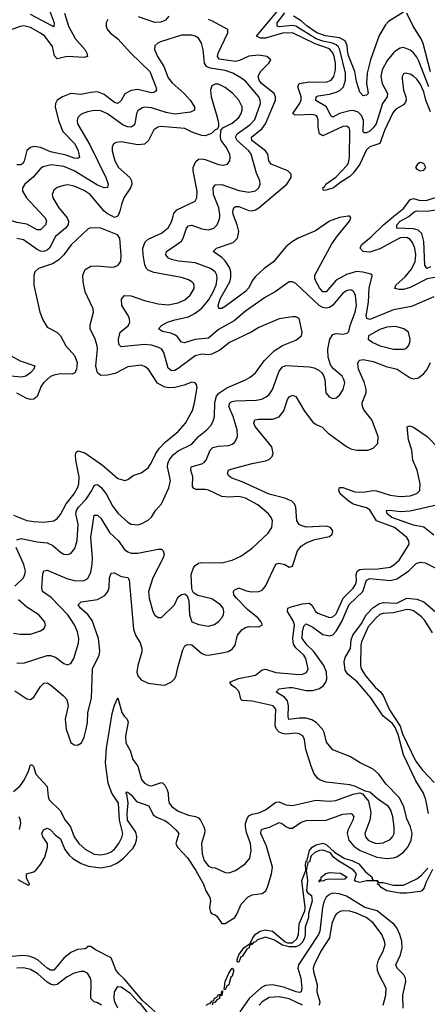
# Model space of a CAD drawing. Header units: inches. Extents: x 1843162 to 1959474, y 907081 to 1016326.
# Tile 401 of 656: x 1913467 to 1915892, y 945315 to 951169. Entities that reach past the tile are written whole.
import ezdxf

# ---------------------------------------------------------------- set-up
doc = ezdxf.new("R2010")
doc.units = ezdxf.units.IN
doc.header["$MEASUREMENT"] = 0
doc.layers.add('B9914', color=7, linetype='Continuous')
doc.layers.add('B9915', color=7, linetype='Continuous')

msp = doc.modelspace()

# ---------------------------------------------------------------- linework, layer by layer
at = {"layer": 'B9914', "color": 5}
for points, elevation in [([(1913608.7, 950000), (1913618, 949990), (1913625.7, 949970), (1913620.5, 949950), (1913590, 949918.4), (1913570, 949918.7), (1913510, 949952.8), (1913450, 949962.6), (1913370, 949988.1), (1913307.8, 950000)], 540), ([(1913450, 947344.1), (1913490, 947343.8), (1913630, 947389), (1913650, 947388.4), (1913679.1, 947379.1), (1913730, 947341.5), (1913750, 947333.1), (1913770, 947340.3), (1913788.3, 947371.7), (1913817.3, 947462.7), (1913818.3, 947490), (1913809.9, 947530), (1913793.2, 947570), (1913752.8, 947630), (1913653.3, 947733.3), (1913602.7, 947770), (1913599, 947790), (1913604.9, 947875.1), (1913610, 947892.7), (1913630, 947896.9), (1913746.4, 947846.4), (1913790, 947835.1), (1913846.6, 947833.4), (1913872.9, 947847.1), (1913890, 947883.1), (1913898.5, 947930), (1913900.8, 947970), (1913889.9, 948090), (1913910, 948223.8), (1913930, 948222.7), (1913950, 948205.6), (1914000.7, 948120.7), (1914052.4, 948072.4), (1914090, 948019.3), (1914110, 948004.4), (1914130, 947997.5), (1914170, 947997.2), (1914290, 948020.7), (1914310, 948020.3), (1914320.3, 948010), (1914326.9, 947990), (1914320.2, 947970), (1914259.4, 947850), (1914232, 947770), (1914236.8, 947730), (1914259.6, 947650), (1914270, 947628.5), (1914290, 947614), (1914310, 947614), (1914387.8, 947690), (1914410, 947738), (1914430, 947752.2), (1914450, 947755.2), (1914462.5, 947742.5), (1914473.7, 947713.7), (1914475.9, 947630), (1914490, 947589.2), (1914533, 947573), (1914590, 947563.8), (1914626.4, 947573.6), (1914650, 947590.2), (1914670, 947612), (1914679.4, 947630), (1914682, 947650), (1914676.8, 947670), (1914660.7, 947690), (1914610, 947724.7), (1914526.1, 947746.1), (1914501.6, 947761.6), (1914494, 947774), (1914489.8, 947789.8), (1914487.2, 947870), (1914499.8, 947910), (1914510, 947924.2), (1914530, 947937.7), (1914550, 947941.8), (1914670, 947940.2), (1914730, 947955.6), (1914781.5, 947978.5), (1914850, 948027), (1914944.4, 948115.6), (1914967.3, 948150), (1914970.8, 948190), (1914963.1, 948210), (1914946.4, 948230), (1914884.3, 948284.3), (1914810, 948323.6), (1914770, 948333.5), (1914710, 948329.9), (1914670, 948333.3), (1914590, 948371.2), (1914570, 948375.7), (1914515.7, 948375.7), (1914502, 948382), (1914494.2, 948394.2), (1914497.2, 948450), (1914484.8, 948490), (1914487.6, 948510), (1914550, 948527.3), (1914563.7, 948536.3), (1914575.8, 948550), (1914600.3, 948610), (1914615.7, 948624.3), (1914650, 948633.9), (1914710, 948637.1), (1914730, 948644.3), (1914744.4, 948655.6), (1914755.1, 948670), (1914761.6, 948690), (1914760.9, 948730), (1914736.7, 948810), (1914710.5, 948870), (1914716.5, 948890), (1914730, 948898.1), (1914750, 948902.2), (1914874.2, 948905.8), (1914906.4, 948913.6), (1914933.1, 948926.9), (1914950, 948940.2), (1914969.9, 948970), (1915010, 949079.5), (1915030, 949105.5), (1915050, 949112.3), (1915190, 949104.1), (1915218.5, 949098.5), (1915245.5, 949085.5), (1915264.4, 949070), (1915274.3, 949054.3), (1915281.7, 949030), (1915288, 948950), (1915310, 948924.2), (1915330, 948917), (1915350, 948920.4), (1915370, 948937.1), (1915390.8, 948970), (1915400.7, 949010), (1915395.9, 949030), (1915384.4, 949050), (1915333.8, 949093.8), (1915316.2, 949116.2), (1915301.6, 949161.6), (1915299.9, 949210), (1915311.3, 949268.7), (1915330, 949296.8), (1915350, 949302.3), (1915390, 949298.2), (1915415.2, 949304.8), (1915425.4, 949314.6), (1915432.4, 949350), (1915463.4, 949430), (1915470.9, 949470), (1915463.5, 949530), (1915452.7, 949552.7), (1915439.7, 949559.7), (1915430, 949562.2), (1915410, 949556.2), (1915390, 949542.9), (1915329.2, 949470.8), (1915310, 949457.3), (1915290, 949453.4), (1915270, 949456.8), (1915248.7, 949468.7), (1915110, 949601.1), (1915090, 949611.1), (1915070, 949609.7), (1914986, 949550), (1914930, 949518.5), (1914810, 949436.5), (1914742.6, 949377.4), (1914650, 949326.1), (1914590, 949276.2), (1914510, 949267.1), (1914447.8, 949247.8), (1914430, 949252), (1914404.3, 949284.3), (1914390, 949294.7), (1914365.4, 949305.4), (1914315.9, 949315.9), (1914291.8, 949330), (1914309.6, 949350), (1914345.1, 949370), (1914390, 949385), (1914470, 949402.5), (1914510, 949423.6), (1914550, 949453.8), (1914590, 949500.7), (1914618.6, 949550), (1914635, 949590), (1914642.2, 949630), (1914639.6, 949650), (1914629.5, 949669.5), (1914602, 949690), (1914510, 949723.3), (1914412.3, 949732.3), (1914370, 949743), (1914352.6, 949750), (1914336.4, 949770), (1914340.9, 949790), (1914428.7, 949851.3), (1914439.3, 949870), (1914459.9, 949930), (1914470, 949942.7), (1914490, 949947.3), (1914550, 949925.5), (1914590, 949919.3), (1914621.3, 949930), (1914642.4, 949950), (1914655.4, 949984.6), (1914656.6, 950000)], 540), ([(1913450, 948076.5), (1913475.7, 948084.3), (1913570, 948064.2), (1913630, 948058.8), (1913662.9, 948042.9), (1913710, 948002.4), (1913730, 947991.4), (1913750, 947989.2), (1913770, 947995.2), (1913795, 948025), (1913808.3, 948071.7), (1913814.1, 948170), (1913800.1, 948230), (1913803.9, 948250), (1913817.1, 948270), (1913862.8, 948317.2), (1913896.4, 948370), (1913910, 948400.3), (1913917.2, 948402.8), (1913930, 948404.7), (1913950, 948388.8), (1913980.9, 948350), (1914018.7, 948278.7), (1914050, 948234.7), (1914110, 948181.8), (1914130.8, 948170), (1914170, 948166), (1914190, 948171.4), (1914230, 948194), (1914250, 948211.8), (1914273.7, 948250), (1914309.6, 948290), (1914354.8, 948385.2), (1914363, 948430), (1914345.5, 948510), (1914347.5, 948530), (1914355.8, 948550), (1914378.9, 948581.1), (1914410, 948606), (1914490, 948645.1), (1914529.9, 948690), (1914579.4, 948730), (1914603.9, 948756.1), (1914618.3, 948781.7), (1914625.8, 948810), (1914627.2, 948892.8), (1914637.9, 948930), (1914650.8, 948949.2), (1914699.9, 948979.9), (1914810, 949026.6), (1914837.4, 949042.6), (1914868.8, 949070), (1914920.1, 949139.9), (1914980.1, 949199.9), (1915030, 949232.3), (1915110, 949262.4), (1915143.5, 949290), (1915148, 949310), (1915130, 949391.6), (1915110, 949402), (1915090, 949402.3), (1915010, 949390.8), (1914890, 949339.4), (1914847.3, 949312.7), (1914714.6, 949250), (1914656.8, 949203.2), (1914610, 949179.5), (1914590, 949176.1), (1914550, 949180.8), (1914510, 949169.3), (1914410, 949094.5), (1914390, 949082.7), (1914370, 949081.1), (1914350, 949097.4), (1914323.6, 949190), (1914312.2, 949210), (1914298.7, 949218.7), (1914250, 949234.2), (1914210, 949237.3), (1914070, 949222.9), (1914057.3, 949237.3), (1914053.6, 949270), (1914065.2, 949310), (1914111.1, 949348.9), (1914121.9, 949370), (1914120.5, 949390), (1914111.8, 949410), (1914074.4, 949470), (1914073.1, 949506.9), (1914090, 949528.7), (1914130, 949527.5), (1914210, 949499.1), (1914290, 949478.9), (1914350, 949473.6), (1914410, 949486), (1914450, 949503.5), (1914481.2, 949530), (1914504.8, 949570), (1914505.3, 949590), (1914499.9, 949599.9), (1914491.1, 949611.1), (1914470, 949621.5), (1914430, 949635.6), (1914264.9, 949664.9), (1914230, 949680.2), (1914220.2, 949690), (1914211.2, 949711.2), (1914201.2, 949770), (1914199.6, 949810), (1914212.2, 949847.8), (1914230, 949864.3), (1914310, 949898.9), (1914349.1, 949930.9), (1914370, 949967.4), (1914379.3, 950000)], 560), ([(1913741.2, 950000), (1913749.5, 949990), (1913756.9, 949970), (1913755.2, 949950), (1913738.7, 949930), (1913679.5, 949880.5), (1913643.8, 949810), (1913630, 949797.8), (1913610, 949790.7), (1913590, 949792.7), (1913570, 949801.7), (1913490, 949859.9), (1913450, 949867)], 560), ([(1914048.4, 950000), (1914030, 949992.7), (1914016.7, 950000)], 560), ([(1915421.8, 950000), (1915370, 949992.4), (1915310, 949970.6), (1915226.3, 949913.7), (1915124.2, 949870), (1915089.1, 949850), (1915050, 949818), (1914976.1, 949730), (1914920.7, 949690), (1914870, 949641.2), (1914850, 949615.3), (1914830, 949575.2), (1914810, 949552.8), (1914690, 949463.5), (1914670, 949451.1), (1914651.7, 949451.7), (1914648.3, 949470), (1914660.1, 949510), (1914717.7, 949610), (1914723.3, 949636.7), (1914722.7, 949670), (1914715, 949695), (1914690, 949735.5), (1914670, 949755.2), (1914617.6, 949790), (1914637.4, 949810), (1914736.3, 949843.7), (1914762.1, 949870), (1914770.4, 949910), (1914761.2, 949950), (1914740.6, 950000)], 520), ([(1915930, 949520.3), (1915796.8, 949463.2), (1915690, 949444.1), (1915550, 949385.7), (1915531.6, 949391.6), (1915528.5, 949408.5), (1915542.4, 949490), (1915545.5, 949574.5), (1915563.6, 949643.6), (1915563.5, 949650), (1915556.2, 949656.2), (1915508.5, 949668.5), (1915470, 949671), (1915410, 949654.4), (1915350, 949620.8), (1915290, 949550.6), (1915270, 949549.9), (1915250, 949573.7), (1915229.5, 949610), (1915221.9, 949630), (1915223.4, 949650), (1915323.9, 949836.1), (1915356.4, 949883.6), (1915427.8, 949970), (1915437, 949990), (1915430.8, 950000)], 520), ([(1915970, 949641.5), (1915890, 949627.3), (1915790, 949576.9), (1915750, 949565.3), (1915724.4, 949564.4), (1915699.2, 949570), (1915703.8, 949590), (1915759.1, 949640.9), (1915796, 949684), (1915818.9, 949730), (1915822.4, 949770), (1915816.6, 949810), (1915803.5, 949843.5), (1915790, 949861.7), (1915770, 949873.3), (1915730, 949872.2), (1915610, 949807.2), (1915550, 949785.7), (1915509.8, 949789.8), (1915492.1, 949810), (1915500.4, 949830), (1915560, 949880), (1915631.4, 949950), (1915693, 950000)], 480), ([(1915910, 949699), (1915888, 949690), (1915876.8, 949710), (1915871.8, 949850), (1915858.3, 949898.3), (1915837.4, 949917.4), (1915810, 949925.5), (1915709.4, 949929.4), (1915709.5, 949950), (1915730, 949971.3), (1915782.2, 949997.8), (1915784.7, 950000)], 460), ([(1913430, 948222), (1913510, 948192.1), (1913550, 948184.5), (1913610, 948180.9), (1913669.8, 948190.2), (1913690, 948203.6), (1913710, 948226), (1913742.7, 948290), (1913791, 948350), (1913812.5, 948390), (1913818.3, 948410), (1913819.7, 948450), (1913800.1, 948550), (1913798.2, 948581.8), (1913801.7, 948598.3), (1913815.3, 948604.7), (1913853.8, 948593.8), (1913959.7, 948519.7), (1914050, 948440.8), (1914091.3, 948428.7), (1914110, 948435.5), (1914142.2, 948457.8), (1914190, 948474.5), (1914230, 948504.2), (1914248.5, 948531.5), (1914276.2, 948590), (1914298.8, 948621.2), (1914330, 948654), (1914410, 948720.2), (1914453.3, 948770), (1914493.8, 948846.2), (1914505.8, 948890), (1914522.6, 948982.6), (1914519, 948999), (1914510.7, 949010.7), (1914490, 949012.9), (1914444.6, 948995.4), (1914390, 948982.6), (1914350, 948980.5), (1914325.7, 948985.7), (1914287, 949007), (1914230, 949093.1), (1914210, 949107.6), (1914190, 949114.4), (1914110, 949105.8), (1914035.2, 949064.8), (1913990, 949056.1), (1913950, 949052.7), (1913928.9, 949070), (1913919.4, 949110), (1913929.8, 949209.8), (1913927.9, 949230), (1913916.4, 949270), (1913885.1, 949330), (1913885.9, 949354.1), (1913905.1, 949430), (1913903.1, 949450), (1913855.7, 949550), (1913843.9, 949610), (1913843.1, 949650), (1913856.3, 949683.7), (1913890, 949702.4), (1913930, 949705.4), (1914010, 949698), (1914030, 949700.2), (1914053.3, 949710), (1914067.4, 949732.6), (1914070.9, 949769.1), (1914062.4, 949870), (1914049.4, 949890), (1913950, 949929.8), (1913890, 949931.5), (1913874.8, 949925.2), (1913773.8, 949830), (1913730.2, 949770), (1913699.9, 949740.1), (1913662.2, 949717.8), (1913579.3, 949690), (1913557.4, 949670), (1913550, 949648), (1913550.2, 949589.8), (1913586.8, 949430), (1913604.1, 949384.1), (1913630, 949341.6), (1913687.7, 949310), (1913709.2, 949289.2), (1913741.5, 949230), (1913792.4, 949172.4), (1913808.1, 949130), (1913805, 949090), (1913795.6, 949070), (1913779, 949061), (1913710, 949063.4), (1913670, 949055.4), (1913650, 949046.6), (1913607.5, 949010), (1913594.6, 948990), (1913570.6, 948929.4), (1913550, 948912.2), (1913530, 948909.9), (1913510, 948915.8), (1913450, 948948.7)], 580), ([(1913294.7, 949234.7), (1913470, 949141.5), (1913557, 949110), (1913550.2, 949090), (1913530.2, 949070), (1913503.6, 949050), (1913477.4, 949042.6), (1913392.3, 949052.3)], 560), ([(1913437.6, 947177.6), (1913510, 947130.3), (1913530, 947127.6), (1913550, 947140.3), (1913590, 947205.3), (1913610, 947223.2), (1913630, 947225.2), (1913650, 947214.3), (1913728, 947148), (1913746.5, 947126.5), (1913755.3, 947090), (1913737.6, 947010), (1913742.2, 946950), (1913770, 946870.4), (1913790, 946857.3), (1913810, 946854.9), (1913833.8, 946870), (1913850, 946903.8), (1913862.4, 946950), (1913869.9, 946990), (1913872.8, 947050), (1913894.3, 947134.3), (1913899.3, 947310), (1913939.9, 947390), (1913944.1, 947415.9), (1913934.6, 947490), (1913897.7, 947597.7), (1913872.8, 947632.8), (1913828, 947670), (1913814.7, 947690), (1913833, 947707), (1913930, 947722), (1913973.8, 947746.2), (1913991.4, 947770), (1913999.1, 947790), (1914001.8, 947850), (1914010, 947878.4), (1914030, 947880.9), (1914070, 947858.3), (1914110, 947853.1), (1914118.7, 947838.7), (1914144.5, 947544.5), (1914156.4, 947510), (1914183.1, 947463.1), (1914193.4, 947430), (1914192.4, 947410), (1914169.5, 947329.5), (1914163.7, 947290), (1914170, 947267.6), (1914190, 947244.5), (1914230, 947223.8), (1914306.7, 947213.3), (1914330, 947212.2), (1914370, 947232.7), (1914390, 947252.7), (1914398.2, 947270), (1914405, 947310), (1914436.7, 947423.3), (1914450, 947446.2), (1914465.9, 947454.1), (1914490, 947452.6), (1914550, 947401.5), (1914570, 947392.3), (1914590, 947391.5), (1914670, 947404), (1914706.8, 947413.2), (1914730, 947425.5), (1914749, 947450), (1914763.4, 947510), (1914790, 947542.7), (1914810, 947555.3), (1914830, 947560.9), (1914890, 947558.9), (1914911.5, 947570), (1914901.7, 947590), (1914884.5, 947610), (1914822.9, 947662.9), (1914756.2, 947730), (1914741.2, 947750), (1914738.3, 947770), (1914743.4, 947776.6), (1914770, 947790.2), (1914813.5, 947773.5), (1914847.4, 947767.4), (1914890, 947768.3), (1914910, 947777.3), (1914930, 947801.5), (1914990, 947931.4), (1915010, 947938.2), (1915044, 947930), (1915070, 947914.4), (1915090, 947919.1), (1915120.2, 948010), (1915141.2, 948038.8), (1915170, 948057.8), (1915222.6, 948077.4), (1915310, 948095.3), (1915326, 948110), (1915329.6, 948130), (1915316.2, 948150), (1915290, 948157.4), (1915170, 948152.4), (1915140.6, 948160.6), (1915128.4, 948168.4), (1915116.3, 948190), (1915108.5, 948270), (1915102.3, 948290), (1915086.6, 948306.6), (1915044.8, 948324.8), (1914950, 948346.9), (1914790, 948421.8), (1914725, 948445), (1914710, 948456.9), (1914703.5, 948470), (1914708.7, 948490), (1914722.7, 948497.3), (1914850.2, 948530.2), (1914930, 948545.6), (1914950, 948554.9), (1914968.1, 948571.9), (1914974.8, 948590), (1914966.8, 948630), (1914867.3, 948750), (1914860.3, 948770), (1914866.3, 948790), (1914890, 948794.5), (1914970, 948793), (1915010, 948807.9), (1915037.2, 948842.8), (1915059.8, 948910), (1915070, 948926), (1915090, 948936.9), (1915110, 948928.4), (1915160.5, 948840.5), (1915210, 948776.5), (1915230, 948762), (1915266.4, 948746.4), (1915301.2, 948710), (1915410, 948631.1), (1915437.3, 948617.3), (1915471.5, 948608.5), (1915538, 948610), (1915570, 948620.3), (1915596.8, 948650), (1915598.9, 948690), (1915561.8, 948790), (1915514.1, 948850), (1915505.6, 948870), (1915504.4, 948890), (1915528.1, 948950), (1915528.3, 948970), (1915518.5, 949010), (1915481.4, 949090), (1915477.7, 949122.3), (1915482.6, 949137.4), (1915490, 949144.7), (1915510, 949149.4), (1915570, 949136.4), (1915646, 949106), (1915711.8, 949091.8), (1915790, 949039), (1915810, 949033.7), (1915840.2, 949039.8), (1915870, 949064.4), (1915890, 949089.2), (1915910.9, 949130)], 520), ([(1913430, 946579.8), (1913470, 946613.1), (1913492.9, 946647.1), (1913519.2, 946700.8), (1913530, 946738.4), (1913538, 946738), (1913548.6, 946728.6), (1913563.3, 946683.3), (1913629.4, 946610), (1913635.4, 946550), (1913641.8, 946530), (1913706.7, 946466.7), (1913737.7, 946410), (1913769.3, 946370), (1913791.6, 946310), (1913817.6, 946270), (1913856.8, 946236.8), (1913910, 946207.8), (1913950, 946202.6), (1913989.2, 946210.8), (1914010, 946221.4), (1914030, 946238), (1914055.5, 946270), (1914074, 946306), (1914080.1, 946330), (1914060.9, 946410), (1914055.4, 946510), (1914015.7, 946570), (1913992.6, 946630), (1913976.6, 946750), (1913982.9, 946837.1), (1914015.9, 947044.1), (1914030, 947094.3), (1914050, 947136.5), (1914073.8, 947050), (1914088, 947028), (1914106.8, 947010), (1914112.8, 946992.8), (1914096.1, 946910), (1914099, 946870), (1914123.1, 946823.1), (1914140.2, 946770), (1914170.1, 946730.1), (1914192.2, 946652.2), (1914210, 946630.2), (1914235.5, 946615.5), (1914250, 946613.8), (1914310, 946634.4), (1914318.4, 946630), (1914330, 946618.4), (1914344.9, 946590), (1914350.2, 946570), (1914351.3, 946528.7), (1914356.3, 946510), (1914371.1, 946490), (1914410, 946462.8), (1914470, 946440.2), (1914511.7, 946431.7), (1914530, 946423.8), (1914542.7, 946410), (1914562.8, 946370), (1914567.5, 946350), (1914566, 946330), (1914548.8, 946270), (1914552, 946210), (1914564.8, 946170), (1914590, 946135.6), (1914610, 946127.7), (1914630, 946126.5), (1914690, 946097.7), (1914710, 946097.4), (1914750, 946110.3), (1914808, 946150), (1914835.3, 946184.7), (1914844.2, 946230), (1914840.2, 946270), (1914816.4, 946336.4), (1914809.5, 946369.5), (1914810.4, 946390), (1914819.6, 946420.4), (1914830, 946435), (1914850, 946446.1), (1914890, 946454), (1914930, 946470.1), (1914990, 946516.6), (1915010, 946518.3), (1915050, 946500.7), (1915090, 946497.6), (1915228.3, 946528.3), (1915310, 946523.2), (1915347.2, 946527.2), (1915450, 946563.6), (1915490, 946572), (1915506.6, 946566.6), (1915542, 946522), (1915556, 946456), (1915548.9, 946410), (1915519.4, 946330), (1915523.5, 946310), (1915540.2, 946290), (1915570, 946276), (1915590, 946271.9), (1915630, 946274.6), (1915670, 946294), (1915684.6, 946310), (1915693.7, 946330), (1915694.3, 946370), (1915686.6, 946430), (1915674.9, 946470), (1915661.1, 946490), (1915596.2, 946536.2), (1915550, 946575.8), (1915522, 946582), (1915464, 946610), (1915430, 946620.5), (1915290, 946635.6), (1915250, 946649.8), (1915238.4, 946658.4), (1915215.9, 946690), (1915199.8, 946730), (1915168.6, 946830), (1915160.9, 946890), (1915150.9, 946910.9), (1915130, 946922.9), (1915110, 946927.1), (1915050, 946921.5), (1915030, 946924.3), (1915010, 946933.8), (1914994.2, 946950), (1914986.8, 946970), (1914990.3, 947070), (1914974.9, 947090), (1914850, 947117.8), (1914790, 947121), (1914782.4, 947130), (1914772.3, 947172.3), (1914750, 947196.5), (1914728.4, 947210), (1914716.9, 947230), (1914768.8, 947251.2), (1914868.6, 947271.4), (1914910, 947303.8), (1914930, 947307.3), (1914990, 947287.6), (1915130, 947276.6), (1915150, 947277.4), (1915172.7, 947287.3), (1915182.8, 947310), (1915169.2, 947370), (1915156.6, 947390), (1915110, 947434.3), (1915095.1, 947455.1), (1915092.2, 947490), (1915101.7, 947570), (1915094.4, 947594.4), (1915059.1, 947650), (1915061.6, 947670), (1915081.3, 947678.7), (1915150, 947695.2), (1915190, 947699.2), (1915206.2, 947686.2), (1915227, 947650), (1915240.6, 947640.6), (1915310, 947614), (1915330, 947617.9), (1915350, 947636.1), (1915390.6, 947729.4), (1915451.1, 947788.9), (1915464.4, 947810), (1915470.2, 947830), (1915468.4, 947870), (1915473.8, 947890), (1915490, 947899.4), (1915510, 947902.8), (1915596.7, 947903.3), (1915670, 947914.7), (1915692.5, 947927.5), (1915723.6, 947956.4), (1915772.8, 948030), (1915782.8, 948050), (1915781.8, 948070), (1915769, 948090), (1915696.3, 948150), (1915588.8, 948188.8), (1915550, 948254.2), (1915530, 948265.7), (1915450, 948288.4), (1915418.4, 948310), (1915373.1, 948350), (1915366, 948370), (1915370, 948386.8), (1915390, 948386.5), (1915461, 948361), (1915510, 948360.4), (1915570, 948369.2), (1915590, 948367.1), (1915670, 948342.1), (1915730, 948334.7), (1915790, 948337.1), (1915830, 948351.3), (1915847, 948370), (1915849.9, 948410.1), (1915831.2, 948490), (1915806, 948550), (1915798.7, 948610), (1915780.3, 948670), (1915772.1, 948747.9), (1915785.6, 948754.4), (1915810, 948746.3), (1915890.2, 948690), (1916030, 948547.8)], 480), ([(1915930, 948104.4), (1915870, 948150.8), (1915810, 948162.6), (1915681.1, 948210), (1915653.8, 948230), (1915648.4, 948251.6), (1915670, 948253.5), (1915730, 948244), (1915790, 948248.2), (1915954.6, 948285.4)], 460), ([(1913438.2, 947801.8), (1913489.1, 947850), (1913498.1, 947870), (1913500.4, 947890), (1913491.9, 947930), (1913446, 948030)], 560), ([(1913456.3, 946056.3), (1913516.6, 946023.4), (1913525.2, 946030), (1913507, 946067), (1913507, 946090), (1913550, 946102.3), (1913564.8, 946115.2), (1913590, 946145.8), (1913615.6, 946190), (1913631.6, 946250), (1913632.1, 946270), (1913604.7, 946310), (1913598.9, 946330), (1913608.6, 946351.4), (1913630, 946361.5), (1913650, 946351.3), (1913680.6, 946320.6), (1913710, 946299.5), (1913736.2, 946236.2), (1913761.4, 946201.4), (1913782.4, 946182.4), (1913831.7, 946151.7), (1913875.8, 946135.8), (1913950, 946127.1), (1914010, 946139), (1914045.3, 946154.7), (1914079.5, 946180.5), (1914139.8, 946240.2), (1914154.6, 946265.4), (1914162.1, 946290), (1914163.4, 946310), (1914157.5, 946337.5), (1914108, 946410), (1914106.9, 946450), (1914112.9, 946510), (1914103.5, 946563.5), (1914098, 946570), (1914102.4, 946577.6), (1914110, 946577), (1914130, 946560.8), (1914161.3, 946521.3), (1914235.3, 946495.3), (1914261.6, 946441.6), (1914285.2, 946425.2), (1914330, 946407.9), (1914350, 946393.3), (1914398.2, 946350), (1914413.7, 946330), (1914396.3, 946270), (1914404.8, 946250), (1914465, 946185), (1914514.8, 946110), (1914560.7, 946030), (1914575, 945990), (1914597.5, 945950), (1914600.9, 945930), (1914595.1, 945890), (1914601.7, 945861.7), (1914610, 945852.9), (1914630, 945847.4), (1914639.6, 945839.6), (1914670, 945795.8), (1914690, 945794.9), (1914746, 945830), (1914759.4, 945850), (1914784.7, 945910), (1914826, 945954), (1914850, 945965), (1914910, 945973.9), (1914931, 945990), (1914943.5, 946016.5), (1914965.5, 946090), (1914971.2, 946130), (1914934.7, 946254.7), (1914901.4, 946330), (1914903.9, 946350), (1914910, 946355.7), (1914952.9, 946367.1), (1915010, 946395.4), (1915030, 946388.5), (1915050, 946371), (1915070, 946361.6), (1915090, 946363), (1915142.1, 946397.9), (1915170, 946407.8), (1915290, 946408.8), (1915390, 946444.9), (1915436.4, 946450), (1915445.5, 946445.5), (1915454.1, 946430), (1915449.5, 946410), (1915419.4, 946350), (1915415.1, 946330), (1915425.5, 946290), (1915454.1, 946254.1), (1915492.4, 946230), (1915590.4, 946189.6), (1915650, 946181.5), (1915690, 946184.8), (1915710, 946191.8), (1915750, 946219.8), (1915776.6, 946250), (1915794.9, 946290), (1915801.6, 946330), (1915791.2, 946370), (1915770, 946418.5), (1915751.8, 946490), (1915724.5, 946544.5), (1915645.4, 946625.4), (1915603.4, 946683.4), (1915570, 946713.2), (1915491.4, 946751.4), (1915430, 946788), (1915330, 946828.2), (1915292.7, 946872.7), (1915277.5, 946930), (1915267.2, 946950), (1915231, 946991), (1915205.5, 947005.5), (1915170, 947015.1), (1915130, 947016.6), (1915068.3, 947008.3), (1915063.5, 947023.5), (1915065.5, 947090), (1915059.4, 947119.4), (1915041.4, 947141.4), (1914991.6, 947170), (1915009.5, 947190), (1915070, 947198.3), (1915090, 947197.8), (1915170, 947179.7), (1915210, 947179.9), (1915250, 947193.1), (1915274.4, 947210), (1915288.2, 947230), (1915293, 947250), (1915291.8, 947290), (1915275.4, 947330), (1915213.6, 947413.6), (1915177, 947450), (1915148.1, 947490), (1915148.2, 947530), (1915157.8, 947562.2), (1915170, 947576.6), (1915210, 947557.3), (1915270, 947514.1), (1915310, 947504.7), (1915330, 947512), (1915350, 947533.7), (1915384, 947590), (1915427.5, 947692.5), (1915507.3, 947770), (1915530, 947836.9), (1915550, 947845.5), (1915670, 947835.1), (1915710, 947844), (1915780.2, 947890), (1915825, 947935), (1915850, 947943.1), (1915878.9, 947938.9), (1915939.1, 947910)], 460), ([(1913430, 947520.9), (1913470, 947514.8), (1913530, 947515.9), (1913590, 947534.3), (1913613, 947550), (1913619.7, 947570), (1913613.5, 947590), (1913579.7, 947630), (1913510, 947676.5), (1913459.2, 947719.2)], 560), ([(1915897.9, 946450), (1915883.4, 946530), (1915869.4, 946570), (1915824.1, 946644.1), (1915750, 946797.3), (1915718.3, 946918.3), (1915699.8, 946959.8), (1915683.6, 946983.6), (1915628.6, 947028.6), (1915556, 947136), (1915477.3, 947230), (1915418.5, 947278.5), (1915402.2, 947302.2), (1915396.3, 947350), (1915403.8, 947376.2), (1915434.5, 947430), (1915438.5, 947481.5), (1915449, 947510), (1915500.7, 947579.3), (1915528.8, 947631.2), (1915568.4, 947671.6), (1915603.4, 947696.6), (1915630, 947704.2), (1915710, 947699.1), (1915770, 947730.1), (1915830, 947722.8), (1915870, 947708), (1915939, 947650)], 440), ([(1915923.3, 947523.3), (1915877.3, 947597.3), (1915857.7, 947617.7), (1915810, 947653.5), (1915790, 947661), (1915770, 947661.4), (1915690, 947642), (1915630, 947638.6), (1915608.4, 947631.6), (1915586.6, 947613.4), (1915540.6, 947559.4), (1915499.8, 947470), (1915495.7, 947450), (1915493.7, 947330), (1915499.1, 947310), (1915525.7, 947265.7), (1915580.8, 947200.8), (1915612.8, 947172.8), (1915628.9, 947150), (1915666.4, 947066.4), (1915730, 946968.5), (1915743.4, 946923.4), (1915822.3, 946762.3), (1915864.8, 946704.8), (1915932.9, 946632.9)], 440), ([(1913466.1, 946353.9), (1913472.5, 946390), (1913471.4, 946410), (1913463.2, 946430)], 480), ([(1915923.2, 946116.8), (1915882.5, 946037.5), (1915872.8, 946007.2), (1915858.5, 945990), (1915850, 945985.6), (1915770, 945976.3), (1915730, 945975.4), (1915649.9, 945989.9), (1915616.8, 946010), (1915605.2, 946025.2), (1915595.8, 946030), (1915600.1, 946039.9), (1915630, 946038.5), (1915690, 946022.8), (1915750, 946022.7), (1915830, 946060.5), (1915857.3, 946082.7), (1915895.5, 946124.5)], 440), ([(1915747.9, 945292.1), (1915746, 945370), (1915763.4, 945450), (1915762.6, 945470), (1915752.5, 945490), (1915711.6, 945530), (1915705.2, 945550), (1915731.4, 945608.6), (1915741.8, 945650), (1915739.9, 945690), (1915728.4, 945730), (1915710.7, 945770), (1915694.5, 945790), (1915593.7, 945870), (1915520.5, 945890), (1915410, 945958.1), (1915367.6, 945972.4), (1915330, 945975.2), (1915310, 945968.3), (1915290, 945952.4), (1915275.2, 945924.8), (1915267.4, 945890), (1915251.7, 945750), (1915244.5, 945730), (1915125, 945550), (1915121.8, 945530), (1915139.7, 945470), (1915144.8, 945410), (1915140.8, 945390), (1915130, 945385.6), (1915111, 945389), (1915036.5, 945416.5), (1914970, 945430.3), (1914930, 945426.2), (1914905.9, 945414.1), (1914832.1, 945350), (1914775.7, 945270)], 460), ([(1915628.4, 945310), (1915645.3, 945370), (1915646.1, 945410), (1915604.3, 945490), (1915595.7, 945515.7), (1915592.6, 945547.4), (1915601.4, 945578.6), (1915629.9, 945630.1), (1915640.5, 945670), (1915637.9, 945690), (1915621.9, 945730), (1915570, 945800.2), (1915527.3, 945830), (1915470, 945857), (1915430, 945869.5), (1915390, 945870.9), (1915374.1, 945865.9), (1915350, 945851.3), (1915341.1, 945838.9), (1915324.1, 945795.9), (1915310.5, 945710), (1915257.4, 945630), (1915218.5, 945550), (1915213.3, 945530), (1915214.4, 945510), (1915235.5, 945430), (1915234.7, 945390), (1915251.9, 945330), (1915247.9, 945310)], 480), ([(1914272.4, 945270), (1914197.8, 945337.8), (1914090, 945464.8), (1914056, 945496), (1914039.6, 945519.6), (1914010, 945592.1), (1913918.5, 945638.5), (1913890, 945657.6), (1913881.6, 945658.4), (1913870, 945658), (1913866.8, 945650), (1913855.4, 945644.6), (1913810, 945640.4), (1913770, 945623.4), (1913730, 945589.3), (1913670, 945518.5), (1913650, 945517.7), (1913630, 945529.5), (1913576.4, 945576.4), (1913551.2, 945591.2), (1913521.2, 945601.2), (1913485.8, 945605.8), (1913421.3, 945598.7)], 460), ([(1913952.5, 945310), (1913930, 945324.5), (1913909.9, 945329.9), (1913890.8, 945350), (1913892.8, 945450), (1913887.1, 945470), (1913870, 945499.3), (1913850, 945509.8), (1913830, 945510.7), (1913790, 945500.6), (1913750, 945478.6), (1913690, 945432.8), (1913670, 945429), (1913650, 945434.6), (1913630, 945447.4), (1913575.2, 945495.2), (1913530, 945520.9), (1913490, 945532.4), (1913450.5, 945530)], 480), ([(1914050, 945291.6), (1914032.5, 945330), (1914027.9, 945352.1), (1914031.6, 945388.4), (1914050, 945420.3), (1914070, 945419), (1914122.5, 945382.5), (1914170, 945328.7), (1914181.5, 945321.5), (1914225.5, 945265.5)], 460), ([(1914576.8, 945310), (1914590, 945318.3), (1914599.7, 945320.3), (1914610, 945334), (1914622, 945338), (1914623.9, 945350), (1914641.3, 945358.7), (1914650, 945373), (1914667.7, 945372.3), (1914666.5, 945386.5), (1914674, 945394), (1914670.8, 945370), (1914656.2, 945363.8), (1914654.8, 945350), (1914638.8, 945341.2), (1914630, 945327.9), (1914615.5, 945324.5), (1914610.9, 945310)], 440), ([(1915150, 945310.5), (1915070, 945347.3), (1915010, 945359.4), (1914950, 945355.2), (1914908.4, 945330), (1914890.4, 945309.6)], 480)]:
    msp.add_lwpolyline(points, dxfattribs=dict(at, elevation=elevation))
for points, elevation in [([(1915704.2, 949344.2), (1915650, 949340.8), (1915610, 949326.8), (1915542, 949290), (1915540.4, 949270), (1915567, 949250), (1915610.4, 949230), (1915689.6, 949209.6), (1915750, 949209.2), (1915765.5, 949214.5), (1915780.5, 949230), (1915788.4, 949250), (1915789.8, 949270), (1915780.5, 949310), (1915751.2, 949331.2)], 540), ([(1915599.6, 946040.4), (1915588.3, 946048.3), (1915569.3, 946049.3), (1915530, 946048.5), (1915490, 946039.9), (1915465.7, 946045.7), (1915457.6, 946050), (1915470.7, 946090), (1915452.7, 946112.7), (1915359.2, 946170), (1915334.2, 946190), (1915315.2, 946215.2), (1915270.6, 946230.6), (1915250, 946229.4), (1915222.4, 946217.6), (1915201.5, 946198.5), (1915190, 946162), (1915181.3, 946158.7), (1915170.2, 946110), (1915179.3, 946050), (1915173.4, 945990), (1915179, 945979), (1915201.7, 945961.7), (1915205.9, 945930), (1915184.7, 945855.3), (1915185, 945830), (1915165.7, 945774.3), (1915165.4, 945730), (1915160.9, 945710), (1915150, 945684.9), (1915130, 945664.2), (1915110, 945655.9), (1915070, 945656.1), (1915030, 945666.8), (1914977.9, 945697.9), (1914930, 945713.4), (1914882.4, 945697.6), (1914870, 945686.5), (1914856.8, 945683.2), (1914850, 945671.8), (1914840.6, 945680.6), (1914853.6, 945710), (1914870, 945732.5), (1914896.4, 945750), (1914930, 945758.1), (1914970.4, 945750.4), (1915045.8, 945685.8), (1915060.1, 945680.1), (1915090, 945680.9), (1915115.8, 945704.2), (1915124.8, 945730), (1915130, 945794), (1915162.5, 945870), (1915165.9, 945890), (1915146, 946050), (1915169.8, 946110), (1915166.5, 946146.5), (1915170, 946167.3), (1915175.3, 946164.7), (1915189.9, 946230), (1915206.8, 946250), (1915230, 946263.2), (1915270, 946273.1), (1915290, 946264.2), (1915339.4, 946219.4), (1915401.9, 946181.9), (1915442.4, 946170), (1915485.2, 946150), (1915523.1, 946103.1), (1915563.6, 946070), (1915562.5, 946062.5), (1915570, 946053.4), (1915593, 946050)], 440), ([(1915390, 946056.3), (1915310, 946058.4), (1915285.7, 946054.3), (1915270, 946046.4), (1915251.8, 946048.2), (1915250, 946042), (1915249.1, 946050), (1915259.5, 946060.5), (1915261.1, 946070), (1915287.7, 946092.3), (1915310, 946098.1), (1915375.1, 946095.1), (1915415.6, 946070), (1915401.8, 946058.2)], 440), ([(1914764.8, 945564.8), (1914760.7, 945570), (1914760.6, 945580.6), (1914770, 945608.8), (1914801, 945650), (1914839, 945679), (1914847.3, 945670), (1914834.6, 945665.4), (1914831.3, 945650), (1914818.3, 945641.7), (1914790, 945599.8), (1914782.7, 945597.3), (1914770, 945565.8)], 440), ([(1914690, 945400.5), (1914683.5, 945403.5), (1914690, 945450.5), (1914710, 945500.3), (1914730, 945528.9), (1914739, 945519), (1914739.4, 945510), (1914730, 945482.3), (1914723.5, 945476.5), (1914710.1, 945429.9), (1914698.2, 945421.8)], 440)]:
    msp.add_lwpolyline(points, close=True, dxfattribs=dict(at, elevation=elevation))
at = {"layer": 'B9915', "color": 5}
for points, elevation in [([(1913732.8, 951207.2), (1913757.2, 951130), (1913796.3, 951056.3), (1913855.5, 950990), (1913866.3, 950970), (1913870, 950949.7), (1913850, 950944.5), (1913750, 950950.3), (1913690, 950935.2), (1913674.5, 950954.5), (1913661.2, 951010), (1913616.6, 951070), (1913590, 951089.5), (1913530, 951121.8), (1913492.2, 951132.2), (1913468.7, 951128.7), (1913420.9, 951110)], 480), ([(1913641.8, 951230), (1913672.6, 951150), (1913670, 951126), (1913530, 951199)], 460), ([(1915910, 950621.5), (1915882.3, 950690), (1915870, 950740.7), (1915850, 950786.9), (1915830, 950815.5), (1915810, 950833.4), (1915790, 950844.4), (1915762, 950850), (1915750, 950847.3), (1915741.3, 950830), (1915741.3, 950818.7), (1915749.5, 950750), (1915763.4, 950710), (1915765.6, 950690), (1915761.7, 950678.3), (1915750, 950662.6), (1915703.7, 950636.3), (1915685.7, 950614.3), (1915636.6, 950510), (1915610, 950433.1), (1915550, 950412.3), (1915530, 950394.1), (1915490, 950309.8), (1915450, 950255.8), (1915430, 950236.5), (1915376.5, 950203.5), (1915333.1, 950170), (1915290, 950154.7), (1915273.6, 950153.6), (1915269.8, 950170), (1915282, 950178), (1915288.9, 950190), (1915346.9, 950233.1), (1915415.7, 950304.3), (1915422.3, 950317.7), (1915427.9, 950352.1), (1915431.2, 950510), (1915426.5, 950526.5), (1915410, 950536.1), (1915390, 950534.5), (1915270, 950478.3), (1915249.6, 950489.6), (1915243.1, 950530), (1915243.1, 950570), (1915238.2, 950590), (1915230, 950599), (1915205.3, 950605.3), (1915120.2, 950600.2), (1915102.3, 950602.3), (1915092.1, 950610), (1915131.5, 950668.5), (1915140.3, 950690), (1915141, 950710), (1915120.6, 950770), (1915129.8, 950790), (1915190, 950800.2), (1915290, 950797.8), (1915319.1, 950810), (1915335.8, 950830), (1915345.1, 950870), (1915345.9, 950910), (1915337.8, 950950), (1915330, 950972.6), (1915310, 950995.5), (1915225.1, 951025.1), (1915090, 951091.3), (1915030, 951089.5), (1914930, 951058.6), (1914898.4, 951058.4), (1914875.6, 951070), (1915008.1, 951230)], 480), ([(1915900.4, 950770), (1915842, 950922), (1915830, 950946.5), (1915810, 950972.1), (1915790, 950988.3), (1915750, 951002.8), (1915730, 950999.3), (1915710, 950988), (1915690, 950970.8), (1915653.8, 950926.2), (1915623.1, 950870), (1915615.2, 950830), (1915622.2, 950790), (1915654.6, 950730), (1915653.1, 950710), (1915625.2, 950670), (1915586.7, 950550), (1915570, 950524.8), (1915550, 950505.9), (1915530, 950495.2), (1915516, 950496), (1915510, 950502), (1915511.6, 950570), (1915499.2, 950599.2), (1915479.5, 950619.5), (1915450, 950629.5), (1915430, 950627.8), (1915369, 950611), (1915329.9, 950589.9), (1915317.5, 950597.5), (1915291.5, 950651.5), (1915228.6, 950688.6), (1915229.9, 950710), (1915243, 950717), (1915310, 950726.7), (1915350, 950737.7), (1915372, 950748), (1915393.2, 950770), (1915404.7, 950810), (1915404.1, 950850), (1915370.4, 950990.4), (1915361.1, 951010), (1915350, 951019), (1915328.5, 951028.5), (1915270, 951040.6), (1915230, 951054.3), (1915110, 951130.4), (1915090, 951133.4), (1915010, 951127.1), (1914997.6, 951130), (1914997.6, 951150), (1915043.1, 951210)], 460), ([(1915750, 951212.8), (1915661.7, 951158.3), (1915642.4, 951137.6), (1915605.8, 951074.2), (1915553.9, 950930), (1915534.8, 950850), (1915530.7, 950790.7), (1915539.1, 950730), (1915530, 950719.3), (1915510, 950716.2), (1915490, 950737.2), (1915470, 950801.2), (1915461.2, 950861.2), (1915424.5, 950950), (1915418.5, 950970), (1915415.2, 951015.2), (1915402.5, 951042.5), (1915370, 951061.6), (1915286.9, 951073.1), (1915234.9, 951090), (1915176.4, 951130), (1915141.4, 951161.4), (1915094.9, 951190)], 440), ([(1915910, 950858.2), (1915866.8, 951026.8), (1915855, 951055), (1915807, 951130), (1915770, 951207.6)], 440), ([(1913991.5, 951170), (1913982, 951150), (1913981.1, 951130), (1913987.6, 951112.4), (1914004.5, 951090), (1914050, 951055.4), (1914127.8, 950970), (1914241, 950861), (1914277.3, 950770), (1914280.2, 950750), (1914276.8, 950743.2), (1914265.1, 950734.9), (1914250, 950733.4), (1914170, 950752.8), (1914130, 950747.9), (1914093, 950727), (1914070, 950688.6), (1914050, 950671.3), (1914030, 950677.1), (1913970, 950724.6), (1913930, 950738.9), (1913890, 950736.6), (1913830, 950723.2), (1913770, 950729.9), (1913722.3, 950710), (1913689.6, 950690.4), (1913679, 950670), (1913678.1, 950650), (1913697.9, 950570), (1913724, 950504), (1913795.2, 950430), (1913814.7, 950390), (1913822.4, 950350), (1913810, 950342.5), (1913790, 950345.5), (1913743.3, 950363.3), (1913650, 950382.7), (1913590, 950408.9), (1913550, 950414.3), (1913530, 950409), (1913510, 950391.9), (1913493, 950327), (1913485.5, 950314.5), (1913473.3, 950306.7), (1913450, 950306)], 520), ([(1914354.1, 951190), (1914334.6, 951165.4), (1914306.7, 951153.3), (1914270, 951152.3), (1914173.7, 951186.3)], 520), ([(1914740.6, 950000), (1914736.4, 950010), (1914735.3, 950030), (1914740.3, 950050), (1914750, 950057.7), (1914770, 950057.4), (1914830, 950034.5), (1914850, 950032.9), (1914870, 950037.8), (1914890, 950049.7), (1915055, 950190), (1915081.4, 950230), (1915082.4, 950250), (1915062.3, 950270), (1914963.2, 950310), (1914949.6, 950329.6), (1914943.6, 950370), (1914929.9, 950390), (1914848.5, 950450), (1914845.4, 950470), (1914910, 950522.6), (1914930, 950548.9), (1914988.7, 950690), (1914989.4, 950710), (1914980.4, 950730), (1914905.2, 950790), (1914891.2, 950810), (1914885.9, 950830), (1914899.3, 950860.7), (1914949.8, 950910), (1914960.4, 950930), (1914936.2, 950950), (1914890, 950957.4), (1914830, 950950.9), (1914774.5, 950925.5), (1914750, 950920.7), (1914653.8, 950933.8), (1914642.7, 950950), (1914646.5, 950970), (1914705.3, 951090), (1914704.2, 951110), (1914610, 951162.6), (1914590, 951169.9)], 520), ([(1914656.6, 950000), (1914657.5, 950010), (1914650.8, 950050), (1914620.4, 950130), (1914618.6, 950170), (1914630, 950187.7), (1914670, 950188.1), (1914770, 950152.7), (1914830, 950142.6), (1914870, 950151.3), (1914889.8, 950170), (1914896.8, 950190), (1914895.6, 950210), (1914875.3, 950255.3), (1914843.2, 950370), (1914829.5, 950390), (1914760.1, 950450), (1914751.4, 950470), (1914760.1, 950490), (1914836.7, 950543.3), (1914865, 950575), (1914898.7, 950670), (1914897.9, 950690), (1914889.9, 950709.9), (1914810, 950802.5), (1914783, 950823), (1914733.8, 950850), (1914690, 950866.4), (1914599.9, 950879.9), (1914577.5, 950890), (1914565.6, 950910), (1914558.5, 950990), (1914549.2, 951030), (1914530, 951058.5), (1914510.8, 951070.8), (1914490, 951076.9), (1914430, 951077), (1914303.8, 951036.2), (1914288.2, 951030), (1914270, 951013.6), (1914268.2, 950991.8), (1914286.1, 950950), (1914324, 950890), (1914350, 950823.8), (1914373.1, 950793.1), (1914445, 950730), (1914481.5, 950690), (1914506.4, 950650), (1914505.8, 950630), (1914482, 950618), (1914390, 950608), (1914337.4, 950617.4), (1914250, 950643.9), (1914212.1, 950647.9), (1914195.3, 950644.7), (1914170, 950626.9), (1914162.1, 950610), (1914151, 950549), (1914142.4, 950537.6), (1914129.4, 950530.6), (1914110, 950531.6), (1914082.5, 950542.5), (1913990, 950608.7), (1913950, 950626.4), (1913910, 950629.2), (1913870, 950621.5), (1913832.1, 950607.9), (1913812.5, 950587.5), (1913807.8, 950570), (1913811, 950550), (1913884.7, 950424.7), (1913979, 950230), (1913993.8, 950190), (1913988.9, 950171.1), (1913970, 950168.2), (1913930, 950184.6), (1913790, 950269.2), (1913730, 950296.2), (1913654.7, 950305.3), (1913605.9, 950294.1), (1913590, 950283.5), (1913547.8, 950232.2), (1913497.7, 950190), (1913483.2, 950170), (1913483.5, 950150), (1913506.8, 950110), (1913608.7, 950000)], 540), ([(1914379.3, 950000), (1914383.9, 950016.1), (1914401.5, 950038.5), (1914510.8, 950090), (1914519.9, 950110), (1914522.4, 950150), (1914498.6, 950270), (1914498.5, 950290), (1914514.5, 950325.5), (1914530, 950338.8), (1914550, 950341.8), (1914570, 950338.2), (1914650, 950307.5), (1914676.6, 950303.4), (1914702.4, 950310), (1914716.8, 950330), (1914719.8, 950350), (1914716.2, 950370), (1914694.6, 950410), (1914665.4, 950450), (1914660.4, 950470), (1914662.7, 950510), (1914674.6, 950525.4), (1914730, 950553.4), (1914770, 950587.2), (1914784.3, 950610), (1914790.5, 950630), (1914789.9, 950650), (1914770.7, 950690), (1914734, 950730), (1914690, 950765.8), (1914650, 950784.8), (1914630, 950784.5), (1914610, 950774.5), (1914601.8, 950750), (1914605.8, 950710), (1914642.2, 950590), (1914649.1, 950550.9), (1914648.9, 950531.1), (1914641.6, 950518.4), (1914630, 950513.3), (1914608.7, 950491.3), (1914570, 950477.3), (1914550, 950479.4), (1914497.3, 950497.3), (1914450, 950522.2), (1914307.2, 950532.8), (1914288.7, 950530), (1914265.4, 950514.6), (1914232.4, 950450), (1914210, 950429.4), (1914170, 950425.4), (1914070, 950441.7), (1914040.9, 950439.1), (1914025.7, 950430), (1914017.2, 950410), (1914016, 950390), (1914032.3, 950330), (1914055.3, 950290), (1914121.1, 950230), (1914132.1, 950210), (1914133, 950190), (1914126.5, 950170), (1914086.8, 950110), (1914071.8, 950070), (1914063.4, 950030), (1914050, 950000.6), (1914048.4, 950000)], 560), ([(1914016.7, 950000), (1913990, 950014.6), (1913970, 950030.5), (1913885, 950130), (1913850, 950153), (1913790, 950178.6), (1913753.7, 950186.3), (1913730, 950182.9), (1913688.8, 950171.2), (1913670, 950155.1), (1913660.2, 950130), (1913663.5, 950110), (1913699.4, 950050), (1913741.2, 950000)], 560), ([(1915693, 950000), (1915752.1, 950047.9), (1915790, 950100.4), (1915810, 950105.1), (1915850, 950093.1), (1915890, 950095), (1915970, 950121.7)], 480), ([(1915784.7, 950000), (1915814.2, 950025.8), (1915830, 950031.9), (1915890, 950030.9), (1915941.1, 950038.9)], 460), ([(1915430.8, 950000), (1915430, 950001.2), (1915421.8, 950000)], 520)]:
    msp.add_lwpolyline(points, dxfattribs=dict(at, elevation=elevation))
at = {"layer": 'B9915', "color": 5, "elevation": 520}
msp.add_lwpolyline([(1915850, 950318.7), (1915834, 950310), (1915821.6, 950290), (1915830, 950279.1), (1915850, 950269.2), (1915870, 950274.9), (1915883.6, 950290), (1915870, 950314.3)], close=True, dxfattribs=at)

doc.saveas('drawing.dxf')
